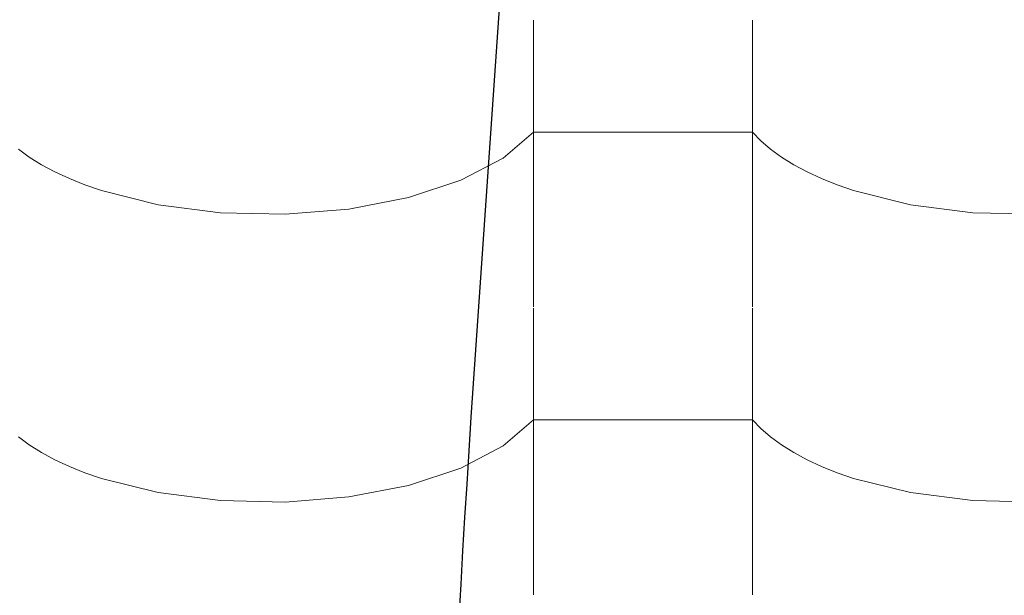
# Model space of a CAD drawing. Header units: millimetres. Extents: x -36478 to 31050, y -14815 to 11827.
# Tile 490 of 656: x -8759 to -8543, y 10618 to 10744. Entities that reach past the tile are written whole.
import ezdxf

# ---------------------------------------------------------------- set-up
doc = ezdxf.new("R2010")
doc.units = ezdxf.units.MM
doc.header["$MEASUREMENT"] = 0
for name, color, linetype in [('Nové_Anotace - SP', 7, 'Continuous'), ('Nové_Kóty - SP', 7, 'Continuous'), ('Nové_Výplně - Povrchové', 7, 'Continuous')]:
    doc.layers.add(name, color=color, linetype=linetype)
doc.styles.add('GENEROVANÝ_STYL_2', font='txt')
doc.dimstyles.new('GENEROVANÝ_STYL__1', dxfattribs={"dimtxt": 125, "dimasz": 190, "dimexe": 0.18, "dimexo": 300, "dimgap": 0, "dimtad": 1, "dimdec": 0, "dimzin": 0, "dimdsep": 46, "dimtxsty": 'GENEROVANÝ_STYL_2', "dimblk": 'ARROWHEAD_6', "dimblk1": 'ARROWHEAD_6', "dimblk2": 'ARROWHEAD_6', "dimcen": 0.09, "dimclrd": 1, "dimclre": 1, "dimclrt": 1, "dimazin": 0, "dimtfac": 1, "dimtdec": 4, "dimtmove": 0, "dimatfit": 3, "dimfxl": 1, "dimtolj": 1, "dimtzin": 0, "dimarcsym": 0})
doc.dimstyles.new('GENEROVANÝ_STYL__2', dxfattribs={"dimtxt": 125, "dimasz": 190, "dimexe": 0.18, "dimexo": 300, "dimgap": 0, "dimtad": 1, "dimdec": 0, "dimzin": 0, "dimdsep": 46, "dimtxsty": 'GENEROVANÝ_STYL_2', "dimblk": 'ARROWHEAD_6', "dimblk1": 'ARROWHEAD_6', "dimblk2": 'ARROWHEAD_6', "dimcen": 0.09, "dimclrd": 1, "dimclre": 1, "dimclrt": 1, "dimazin": 0, "dimtfac": 1, "dimtdec": 4, "dimtmove": 2, "dimatfit": 3, "dimfxl": 1, "dimtolj": 1, "dimtzin": 0, "dimarcsym": 0})
doc.dimstyles.new('GENEROVANÝ_STYL__7', dxfattribs={"dimtxt": 0.18, "dimasz": 91.2, "dimexe": 0.18, "dimexo": 0.0625, "dimgap": 0, "dimtad": 0, "dimtih": 1, "dimtoh": 1, "dimdec": 4, "dimzin": 0, "dimdsep": 46, "dimcen": 0.09, "dimadec": 0, "dimazin": 0, "dimtfac": 1, "dimtdec": 4, "dimtmove": 0, "dimatfit": 3, "dimldrblk": 'ARROWHEAD_11', "dimfxl": 1, "dimtolj": 1, "dimtzin": 0, "dimarcsym": 0})

# ---------------------------------------------------------------- blocks, each defined once
blk = doc.blocks.new('*X13')
at = {"layer": 'Nové_Výplně - Povrchové', "color": 21, "linetype": 'Continuous', "lineweight": 20, "true_color": 0xffaaaa}
for p, q in [((-8646.72, 10743.7), (-8646.72, 10680.82)), ((-8598.69, 10743.7), (-8598.69, 10680.82)), ((-8653.39, 10713.48), (-8646.72, 10719.17)), ((-8622.71, 10719.17), (-8646.72, 10719.17)), ((-8598.69, 10719.17), (-8622.71, 10719.17)), ((-8598.69, 10719.17), (-8596.86, 10717.27)), ((-8596.86, 10717.27), (-8594.74, 10715.44)), ((-8759.74, 10715.44), (-8757.34, 10713.69)), ((-8757.34, 10713.69), (-8754.65, 10712.01)), ((-8662.7, 10708.61), (-8653.39, 10713.48)), ((-8594.74, 10715.44), (-8592.34, 10713.69)), ((-8592.34, 10713.69), (-8589.65, 10712.01)), ((-8754.65, 10712.01), (-8751.71, 10710.44)), ((-8589.65, 10712.01), (-8586.71, 10710.44)), ((-8751.71, 10710.44), (-8748.53, 10708.96)), ((-8586.71, 10710.44), (-8583.53, 10708.96)), ((-8748.53, 10708.96), (-8745.12, 10707.59)), ((-8745.12, 10707.59), (-8741.5, 10706.33)), ((-8674.18, 10704.82), (-8662.7, 10708.61)), ((-8583.53, 10708.96), (-8580.12, 10707.59)), ((-8580.12, 10707.59), (-8576.5, 10706.33)), ((-8741.5, 10706.33), (-8729.05, 10703.23)), ((-8687.24, 10702.29), (-8674.18, 10704.82)), ((-8576.5, 10706.33), (-8564.05, 10703.23)), ((-8729.05, 10703.23), (-8715.39, 10701.48)), ((-8564.05, 10703.23), (-8550.39, 10701.48)), ((-8715.39, 10701.48), (-8701.21, 10701.16)), ((-8701.21, 10701.16), (-8687.24, 10702.29)), ((-8550.39, 10701.48), (-8536.21, 10701.16)), ((-8646.72, 10680.59), (-8646.72, 10617.71)), ((-8598.69, 10680.59), (-8598.69, 10617.71)), ((-8653.39, 10650.37), (-8646.72, 10656.06)), ((-8622.71, 10656.06), (-8646.72, 10656.06)), ((-8598.69, 10656.06), (-8622.71, 10656.06)), ((-8598.69, 10656.06), (-8596.86, 10654.17)), ((-8596.86, 10654.17), (-8594.74, 10652.34)), ((-8759.74, 10652.34), (-8757.34, 10650.58)), ((-8594.74, 10652.34), (-8592.34, 10650.58)), ((-8757.34, 10650.58), (-8754.65, 10648.91)), ((-8754.65, 10648.91), (-8751.71, 10647.33)), ((-8662.7, 10645.51), (-8653.39, 10650.37)), ((-8592.34, 10650.58), (-8589.65, 10648.91)), ((-8589.65, 10648.91), (-8586.71, 10647.33)), ((-8751.71, 10647.33), (-8748.53, 10645.85)), ((-8586.71, 10647.33), (-8583.53, 10645.85)), ((-8748.53, 10645.85), (-8745.12, 10644.48)), ((-8745.12, 10644.48), (-8741.5, 10643.23)), ((-8674.18, 10641.71), (-8662.7, 10645.51)), ((-8583.53, 10645.85), (-8580.12, 10644.48)), ((-8580.12, 10644.48), (-8576.5, 10643.23)), ((-8741.5, 10643.23), (-8729.05, 10640.13)), ((-8576.5, 10643.23), (-8564.05, 10640.13)), ((-8729.05, 10640.13), (-8715.39, 10638.37)), ((-8687.24, 10639.18), (-8674.18, 10641.71)), ((-8564.05, 10640.13), (-8550.39, 10638.37)), ((-8715.39, 10638.37), (-8701.21, 10638.05)), ((-8701.21, 10638.05), (-8687.24, 10639.18)), ((-8550.39, 10638.37), (-8536.21, 10638.05))]:
    blk.add_line(p, q, dxfattribs=at)
blk = doc.blocks.new('výplň_6_1', base_point=(0, 0))
at = {"layer": 'Nové_Výplně - Povrchové', "color": 21, "linetype": 'Continuous', "lineweight": 20, "true_color": 0xffaaaa}
blk.add_blockref('*X13', (0, 0), dxfattribs=at)
blk = doc.blocks.new('*D6316')
at = {"layer": 'Nové_Kóty - SP', "color": 1, "linetype": 'Continuous', "lineweight": 25}
for p, q in [((-6330.41, 9887.65), (-4580.7, 11090.34)), ((-6160.47, 9640.43), (-6436.62, 10042.17)), ((-6304.64, 10026.71), (-6356.17, 9748.6)), ((-9579.03, 7654.66), (-6330.41, 9887.65)), ((-9553.27, 7793.71), (-9604.79, 7515.6))]:
    blk.add_line(p, q, dxfattribs=at)
at = {"layer": 'Nové_Kóty - SP', "color": 1, "lineweight": 25, "insert": (-8145, 8670.7), "char_height": 125, "attachment_point": 7, "rotation": 34.5034, "style": 'GENEROVANÝ_STYL_2'}
blk.add_mtext('\\A1;{\\pql;\\fArial|b0|i0|c0|p38;3\xa0942}', dxfattribs=at)
blk = doc.blocks.new('ARROWHEAD_6')
at = {"color": 0, "linetype": 'Continuous', "lineweight": 0}
for p, q in [((-0.5, -0.5), (0.5, 0.5)), ((0, 0), (-1, 0))]:
    blk.add_line(p, q, dxfattribs=at)
blk = doc.blocks.new('*D6326')
at = {"layer": 'Nové_Kóty - SP', "color": 1, "linetype": 'Continuous', "lineweight": 25}
for p, q in [((-4581.24, 11091.13), (-4857.39, 11492.87)), ((-4776.94, 11199.3), (-4725.42, 11477.41)), ((-4751.18, 11338.35), (-4627.57, 11423.32)), ((-10278.77, 7538.87), (-4751.18, 11338.35)), ((-10108.84, 7291.64), (-10384.98, 7693.38)), ((-10253.01, 7677.92), (-10304.54, 7399.81)), ((-10402.39, 7453.9), (-10278.77, 7538.87))]:
    blk.add_line(p, q, dxfattribs=at)
at = {"layer": 'Nové_Kóty - SP', "color": 1, "lineweight": 25, "insert": (-8042.9, 9106.07), "char_height": 125, "attachment_point": 7, "rotation": 34.5034, "style": 'GENEROVANÝ_STYL_2'}
blk.add_mtext('\\A1;{\\pql;\\fArial|b0|i0|c0|p38;6\xa0707- KROKEV}', dxfattribs=at)
blk = doc.blocks.new('*D6327')
at = {"layer": 'Nové_Kóty - SP', "color": 1, "linetype": 'Continuous', "lineweight": 25}
for p, q in [((-10443.65, 7778.73), (-4851.3, 11622.72)), ((-10273.71, 7531.5), (-10549.86, 7933.25)), ((-10294.79, 7517.01), (-10570.94, 7918.75)), ((-10417.88, 7917.78), (-10469.41, 7639.67)), ((-10490.49, 7625.18), (-10438.97, 7903.29)), ((-10464.73, 7764.24), (-10443.65, 7778.73)), ((-10588.34, 7679.27), (-10464.73, 7764.24))]:
    blk.add_line(p, q, dxfattribs=at)
at = {"layer": 'Nové_Kóty - SP', "color": 1, "lineweight": 25, "insert": (-10717.64, 7620.73), "char_height": 125, "attachment_point": 7, "rotation": 34.5034, "style": 'GENEROVANÝ_STYL_2'}
blk.add_mtext('\\A1;{\\pql;\\fArial|b0|i0|c0|p38;25}', dxfattribs=at)
blk = doc.blocks.new('*D6328')
at = {"layer": 'Nové_Kóty - SP', "color": 1, "linetype": 'Continuous', "lineweight": 25}
for p, q in [((-4681.37, 11375.49), (-4957.51, 11777.24)), ((-4877.07, 11483.67), (-4825.54, 11761.78)), ((-4851.3, 11622.72), (-4727.69, 11707.69)), ((-10443.65, 7778.73), (-4851.3, 11622.72)), ((-10417.88, 7917.78), (-10469.41, 7639.67)), ((-10490.49, 7625.18), (-10438.97, 7903.29))]:
    blk.add_line(p, q, dxfattribs=at)
at = {"layer": 'Nové_Kóty - SP', "color": 1, "lineweight": 25, "insert": (-7480.19, 9877.1), "char_height": 125, "attachment_point": 7, "rotation": 34.5034, "style": 'GENEROVANÝ_STYL_2'}
blk.add_mtext('\\A1;{\\pql;\\fArial|b0|i0|c0|p38;+ 6 787}', dxfattribs=at)
blk = doc.blocks.new('ARROWHEAD_11')
at = {"color": 0, "linetype": 'Continuous', "lineweight": 0}
blk.add_line((0, 0), (-1, 0), dxfattribs=at)
at = {"color": 0, "linetype": 'Continuous', "lineweight": 0, "const_width": 0.25, "flags": 128}
blk.add_lwpolyline([(-0.125, 0, 1), (0.125, 0, 1)], format="xyb", close=True, dxfattribs=at)

msp = doc.modelspace()

# ---------------------------------------------------------------- block references
at = {"layer": 'Nové_Výplně - Povrchové', "color": 21, "linetype": 'Continuous', "lineweight": 20, "true_color": 0xffaaaa}
msp.add_blockref('výplň_6_1', (0, 0), dxfattribs=at)

# ---------------------------------------------------------------- dimensions: what is measured, and where the dimension line sits
at = {"layer": 'Nové_Kóty - SP', "color": 1, "linetype": 'Continuous', "lineweight": 25}
for base, p1, p2, text, dimstyle, picture, middle in [((-4851.3, 11622.72), (-9826.86, 6881.41), (-4515.96, 11134.85), '+ 6 787', 'GENEROVANÝ_STYL__2', '*D6328', (-7268.85, 10098.2)), ((-10443.65, 7778.73), (-9842.86, 6859.52), (-9826.86, 6881.41), '25', 'GENEROVANÝ_STYL__1', '*D6327', (-10674.52, 7726.21)), ((-4751.18, 11338.35), (-9826.86, 6881.41), (-4362.54, 10772.95), '<MeasuredValue>- KROKEV', 'GENEROVANÝ_STYL__1', '*D6326', (-7174.22, 9779.01))]:
    dim = msp.add_linear_dim(base=base, p1=p1, p2=p2, angle=34.5034, text=text, dimstyle=dimstyle, dxfattribs=at)
    dim.commit()
    dim.dimension.update_dxf_attribs({"geometry": picture, "text_midpoint": middle, "dimtype": 160, "text_rotation": 34.5034})
dim = msp.add_linear_dim(base=(-6330.41, 9887.65), p1=(-9271.51, 7207.26), p2=(-6039.22, 9464.03), angle=34.5034, dimstyle='GENEROVANÝ_STYL__1', dxfattribs=at)
dim.commit()
dim.dimension.update_dxf_attribs({"geometry": '*D6316', "text_midpoint": (-8003.47, 8843.83), "dimtype": 160, "text_rotation": 34.5034})

# ---------------------------------------------------------------- leaders
at = {"layer": 'Nové_Anotace - SP', "color": 1, "linetype": 'Continuous', "lineweight": 25, "path_type": 1, "annotation_type": 0, "has_hookline": 1, "hookline_direction": 1, "text_width": 1444.88}
msp.add_leader([(-8658.15, 10410.06), (-8780.5, 11179.88), (-8876.24, 11201.78)], dimstyle='GENEROVANÝ_STYL__7', dxfattribs=at)

doc.saveas('drawing.dxf')
